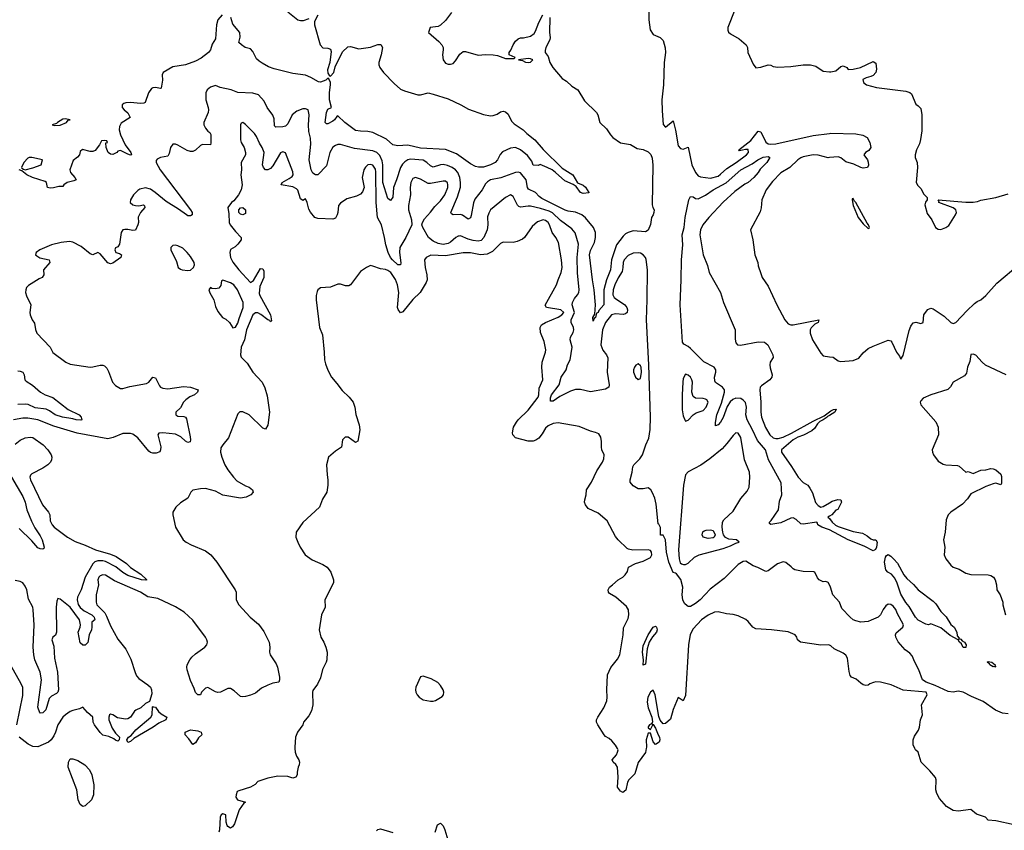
# Model space of a CAD drawing. Header units: inches. Extents: x 1384664 to 1536621, y 460766 to 646467.
# Tile 364 of 488: x 1443525 to 1451398, y 579345 to 585832. Entities that reach past the tile are written whole.
import ezdxf

# ---------------------------------------------------------------- set-up
doc = ezdxf.new("R2010")
doc.units = ezdxf.units.IN
doc.header["$MEASUREMENT"] = 0
for name, color, linetype in [('B4547', 7, 'Continuous'), ('B4548', 7, 'Continuous'), ('B4557', 7, 'Continuous'), ('B4558', 7, 'Continuous')]:
    doc.layers.add(name, color=color, linetype=linetype)

msp = doc.modelspace()

# ---------------------------------------------------------------- linework, layer by layer
at = {"layer": 'B4547', "color": 5, "elevation": 780}
for points in [[(1445725.6, 580000), (1445727.7, 579970), (1445738, 579938), (1445757.3, 579910), (1445762.8, 579890), (1445761, 579870), (1445750.8, 579850), (1445742.8, 579810), (1445744.7, 579790), (1445732, 579770), (1445710, 579764), (1445670, 579777.2), (1445590, 579779.3), (1445510, 579763.7), (1445430, 579736), (1445407.1, 579712.9), (1445372, 579690), (1445277.3, 579662.7), (1445264.9, 579655.1), (1445254.8, 579630), (1445254, 579610), (1445266.8, 579590), (1445332, 579570), (1445316.9, 579563.1), (1445281, 579510), (1445242, 579398), (1445226.8, 579373.2), (1445210, 579362), (1445190, 579375.3), (1445184.5, 579384.5), (1445177.2, 579410), (1445173.2, 579470), (1445150, 579477), (1445136, 579470), (1445127.3, 579450), (1445122.8, 579350), (1445118, 579330)], [(1448535.7, 580000), (1448530, 579968.7), (1448470, 579888.7), (1448443.4, 579796.6), (1448394.7, 579750), (1448386, 579730), (1448372.4, 579667.6), (1448349, 579649), (1448330, 579659.7), (1448305, 579690), (1448310.6, 579769.4), (1448303.9, 579850), (1448291.9, 579871.9), (1448271.8, 579890), (1448263.6, 579910), (1448296.3, 579950), (1448306.3, 579970), (1448309.7, 579990), (1448304.4, 580000)], [(1446848, 579330), (1446866, 579390), (1446890, 579402), (1446910, 579382), (1446923.8, 579350), (1446947.3, 579270)], [(1446378.4, 579341.6), (1446390, 579350.8), (1446410, 579357.3), (1446507.9, 579327.9)]]:
    msp.add_lwpolyline(points, dxfattribs=at)
at = {"layer": 'B4547', "color": 5, "elevation": 760}
msp.add_lwpolyline([(1444030, 579537.2), (1444010, 579553.2), (1443991.8, 579590), (1443982.3, 579670), (1443911.5, 579850), (1443916.2, 579890), (1443930, 579917.3), (1443950, 579916.4), (1443990, 579903.1), (1444044.9, 579870), (1444083.8, 579830), (1444103.1, 579790), (1444117.4, 579710), (1444116.5, 579630), (1444098.4, 579590), (1444050, 579540.9)], close=True, dxfattribs=at)
at = {"layer": 'B4548', "color": 5}
for points, elevation in [([(1445670, 585894.1), (1445750, 585831.6), (1445770, 585824.6), (1445794.2, 585825.8), (1445839.6, 585840.4)], 720), ([(1448556.9, 585970), (1448555.9, 585830), (1448566.5, 585750), (1448590, 585712.2), (1448646, 585690), (1448670, 585665.5), (1448687.1, 585607.1), (1448687.9, 585570), (1448678.4, 585490), (1448674, 585310), (1448660.1, 585190), (1448661.3, 585101.3), (1448670, 584992), (1448690, 584971), (1448750, 585022), (1448768.7, 584948.7), (1448790, 584822.8), (1448810, 584801), (1448830, 584794.8), (1448870, 584811.3), (1448898.6, 584670), (1448930, 584607.7), (1448950, 584582.4), (1448970, 584574), (1449050, 584564.6), (1449110, 584580.7), (1449130, 584595.4), (1449178.7, 584641.3), (1449255.2, 584690), (1449335.8, 584750), (1449352.8, 584770), (1449350, 584791.6), (1449328.1, 584791.9), (1449281.5, 584781.5), (1449274, 584790), (1449370, 584864.6), (1449430, 584938.6), (1449450, 584933.8), (1449490.9, 584850.9), (1449510, 584839), (1449530, 584835.1), (1449570, 584837.9), (1449870, 584905.1), (1450000, 584921.7)], 760), ([(1449243.8, 585910), (1449186.5, 585770), (1449186.9, 585746.9), (1449193, 585733), (1449210, 585718.8), (1449277.5, 585677.5), (1449334.8, 585630), (1449344, 585610), (1449347.3, 585570), (1449390, 585476), (1449410, 585446), (1449450, 585450.5), (1449510, 585470.8), (1449530, 585467.3), (1449550, 585457.1), (1449587, 585453), (1449690, 585456.3), (1449790, 585470.7), (1449849.5, 585470.5), (1449890, 585460.4), (1449950, 585419.5), (1450000, 585414.4)], 780), ([(1447764.2, 585850), (1447760.5, 585730), (1447767.3, 585690), (1447763, 585670), (1447732.7, 585610), (1447725.5, 585585.5), (1447727.3, 585570), (1447750, 585536), (1447765.2, 585490), (1447788, 585448), (1447862.2, 585362.2), (1447898.5, 585338.5), (1447939.3, 585299.3), (1447987.2, 585270), (1448041.6, 585181.6), (1448136.3, 585090), (1448147.3, 585070), (1448162.8, 585010), (1448217.5, 584957.5), (1448249.3, 584910), (1448269.1, 584890), (1448330, 584845), (1448410, 584833.8), (1448462, 584802), (1448510, 584791.6), (1448550, 584775.3), (1448572.9, 584752.9), (1448582.8, 584722.8), (1448587, 584667), (1448583.4, 584350), (1448586.4, 584330), (1448597.5, 584310), (1448597, 584290), (1448591, 584270), (1448576, 584250), (1448567.7, 584192.3), (1448550, 584147.1), (1448530, 584135.3), (1448430, 584140.9), (1448390, 584128.7), (1448370, 584117.6), (1448350, 584098.8), (1448297.8, 584030), (1448258.1, 583910), (1448248.8, 583830), (1448218.3, 583750), (1448194.9, 583670), (1448195.1, 583550), (1448156.6, 583503.4), (1448150, 583488.3), (1448137.5, 583482.5), (1448130, 583449.5), (1448118.5, 583441.5), (1448110, 583419), (1448107.6, 583450), (1448124.8, 583475.2), (1448129.9, 583550), (1448119.9, 583670), (1448104.5, 583750), (1448081, 583950), (1448090, 583986), (1448121.4, 584050), (1448129.1, 584089.1), (1448129.1, 584130), (1448113.9, 584170), (1448050, 584245.5), (1448019.8, 584270), (1447970, 584292.4), (1447910, 584298.7), (1447886.3, 584306.3), (1447700.6, 584400.6), (1447677.5, 584417.5), (1447648.8, 584450), (1447594.6, 584474.6), (1447585.8, 584490), (1447575.3, 584550), (1447530, 584605.3), (1447510, 584611.9), (1447490, 584609), (1447373.3, 584566.7), (1447290.1, 584549.9), (1447264.9, 584535.1), (1447250, 584518.7), (1447223.5, 584470), (1447164.9, 584395.1), (1447154.3, 584365.7), (1447136.3, 584263.7), (1447130, 584246.6), (1447110, 584235.6), (1447066.2, 584266.2), (1447050, 584272.2), (1446990, 584271.1), (1446977.4, 584277.4), (1446972.3, 584290), (1447026.4, 584413.6), (1447048.8, 584491.2), (1447050.3, 584530), (1447043.7, 584570), (1447027.7, 584607.7), (1447010, 584629.8), (1446982.8, 584650), (1446945.7, 584665.7), (1446910, 584671.6), (1446890, 584669.9), (1446830, 584652.8), (1446810, 584661.8), (1446781.4, 584690), (1446750, 584707.8), (1446650, 584715.2), (1446630, 584709.2), (1446605.5, 584694.5), (1446585.6, 584674.4), (1446570.1, 584650), (1446538.3, 584550), (1446513.2, 584490), (1446507.9, 584412.1), (1446490, 584385.7), (1446470, 584400.9), (1446430, 584528.5), (1446428.9, 584668.9), (1446423.2, 584703.2), (1446405.7, 584745.7), (1446381.2, 584770), (1446350, 584781.2), (1446201.5, 584801.5), (1446090, 584832.8), (1446070, 584833.3), (1446050, 584826), (1446030, 584811.1), (1446004.2, 584770), (1445978.5, 584661.5), (1445910, 584589.6), (1445890, 584589.7), (1445870, 584603.1), (1445855.8, 584630), (1445839.3, 584710), (1445854.3, 584834.3), (1445850, 584884), (1445837.6, 584937.6), (1445834.5, 584990), (1445840.5, 585070), (1445830.9, 585110.9), (1445810, 585117.7), (1445790, 585117), (1445741.1, 585098.9), (1445703.2, 585070), (1445670, 584998.4), (1445650, 584978.3), (1445630, 584973.7), (1445572.8, 584972.8), (1445562.7, 584982.7), (1445558.7, 585038.7), (1445548.4, 585068.4), (1445503.9, 585130), (1445479.3, 585179.3), (1445434.7, 585230), (1445390, 585243.7), (1445269.8, 585249.8), (1445217.2, 585270), (1445128, 585290), (1445090, 585305.2), (1445050, 585292.7), (1445024, 585270), (1445014, 585246), (1445012.4, 585190), (1445033.4, 585130), (1445036, 585110), (1445031.8, 585090), (1444997.1, 585010), (1444996.4, 584990), (1445010, 584962.4), (1445030, 584939.5), (1445044.9, 584930), (1445053.8, 584913.8), (1445054.7, 584845.3), (1445050.4, 584829.6), (1444986.9, 584833.1), (1444970, 584825.2), (1444931.7, 584788.3), (1444910, 584778), (1444890, 584776.4), (1444864.9, 584784.9), (1444790, 584826.9), (1444770, 584834.7), (1444750, 584835.1), (1444730, 584808.7), (1444719.5, 584760.5), (1444710, 584739), (1444650.7, 584729.3), (1444624.5, 584715.5), (1444615.3, 584704.7), (1444615.5, 584690), (1444647.5, 584630), (1444890.5, 584310), (1444903, 584290), (1444903.3, 584270), (1444890, 584261), (1444870, 584263.3), (1444858, 584270), (1444795.9, 584315.9), (1444695.8, 584375.8), (1444608.6, 584450), (1444570, 584475.9), (1444530, 584485), (1444485.2, 584474.8), (1444470, 584465.7), (1444434.9, 584430), (1444410.5, 584390), (1444408.2, 584370), (1444430, 584350.7), (1444450, 584343.8), (1444477.5, 584342.5), (1444514, 584350), (1444522, 584342), (1444524.7, 584330), (1444490, 584289), (1444471.3, 584251.3), (1444474.8, 584210), (1444470.4, 584190), (1444450, 584146.6), (1444430, 584143.6), (1444390, 584153.3), (1444366, 584154), (1444350, 584149.2), (1444336.3, 584130), (1444323.5, 584036.5), (1444310, 584015.3), (1444290, 584006), (1444286, 583990), (1444294, 583970), (1444322, 583962), (1444338, 583950), (1444334.8, 583930), (1444270, 583884.5), (1444250, 583879.3), (1444230, 583885.2), (1444170, 583959), (1444150, 583968), (1444110, 583949), (1444090, 583958), (1444017.3, 584017.3), (1443950, 584052.3), (1443923.9, 584056.1), (1443858, 584050), (1443779.1, 584030), (1443686.8, 583990), (1443656, 583970), (1443652, 583950), (1443662, 583942), (1443687.3, 583927.3), (1443762, 583910), (1443766, 583890), (1443716, 583830), (1443718, 583790), (1443706, 583770), (1443680.8, 583759.2), (1443594.7, 583705.3), (1443580.3, 583690), (1443573.4, 583670), (1443572.4, 583650), (1443580.9, 583620.9), (1443615.5, 583550), (1443605.5, 583490), (1443607.7, 583470), (1443624.9, 583430), (1443643.4, 583403.4), (1443651.9, 583351.9), (1443662.8, 583322.8), (1443767.7, 583210), (1443790, 583167.7), (1443894, 583090), (1443930, 583075.3), (1444090, 583052.2), (1444110, 583052.7), (1444167.5, 583067.5), (1444190, 583067.3), (1444202, 583062), (1444222, 583042), (1444235.3, 583015.3), (1444266, 582930), (1444290, 582904.9), (1444330, 582881.6), (1444350, 582879.5), (1444404.6, 582895.4), (1444538.7, 582921.3), (1444557, 582930), (1444590, 582970.7), (1444610, 582966), (1444642.3, 582902.3), (1444651.7, 582891.7), (1444670, 582883.7), (1444710, 582879), (1444835.8, 582895.8), (1444890.3, 582890.3), (1444952, 582870), (1444947.7, 582850), (1444922, 582830), (1444884.8, 582815.2), (1444852.4, 582790), (1444834.4, 582770), (1444810, 582725.2), (1444774, 582690), (1444774.8, 582670), (1444790, 582659.1), (1444837.3, 582657.3), (1444851.7, 582651.7), (1444859, 582639), (1444887, 582493), (1444890.3, 582469.7), (1444887.3, 582452.7), (1444870, 582447.6), (1444850, 582458.7), (1444813, 582493), (1444770, 582515), (1444670, 582527), (1444636.9, 582523.1), (1444630.8, 582510), (1444652.7, 582412.7), (1444652.2, 582390), (1444645.8, 582374.2), (1444615.8, 582364.2), (1444590, 582364.2), (1444570, 582369.6), (1444558.4, 582378.4), (1444470, 582485.1), (1444430, 582514.3), (1444410, 582521.3), (1444350, 582521.1), (1444271.4, 582488.6), (1444230, 582477.7), (1443984.2, 582524.2), (1443798.4, 582578.4), (1443670, 582630.8), (1443590, 582642.3), (1443550, 582643.5), (1443474.8, 582630)], 740), ([(1445143.6, 585870), (1445110, 585829.5), (1445098.6, 585790), (1445090, 585679), (1445065.5, 585634.5), (1445050.5, 585590), (1445035.5, 585570), (1444975.9, 585524.1), (1444930, 585499.7), (1444850, 585469.6), (1444750, 585453.2), (1444672, 585410), (1444664.7, 585390), (1444667.1, 585347.1), (1444655.2, 585284.8), (1444650, 585281.2), (1444610, 585289.5), (1444590, 585286.6), (1444579.9, 585280.1), (1444554.9, 585245.1), (1444528, 585170), (1444516.7, 585163.3), (1444490, 585159.8), (1444412.3, 585167.7), (1444374, 585166), (1444358.8, 585161.2), (1444344.7, 585150), (1444344.7, 585130), (1444361, 585110), (1444390, 585086.8), (1444407.7, 585050), (1444335.5, 585004.5), (1444322.8, 584977.2), (1444320.3, 584950), (1444331, 584910), (1444369.4, 584829.4), (1444414.4, 584770), (1444418, 584750), (1444410, 584748.3), (1444390, 584755.1), (1444330, 584785.1), (1444310, 584779.7), (1444302.8, 584770), (1444270, 584752.8), (1444250, 584754.9), (1444231.6, 584770), (1444216.1, 584810), (1444213.6, 584846.4), (1444226, 584850), (1444222, 584862), (1444206, 584866), (1444178, 584862), (1444164.4, 584830), (1444130, 584785.6), (1444110, 584775.8), (1444090, 584775.8), (1444026.8, 584793.2), (1444010, 584778), (1444002.8, 584750), (1443988.3, 584731.7), (1443954, 584706), (1443926.8, 584630), (1443930.8, 584610), (1443967.3, 584570), (1443976, 584550), (1443958.4, 584541.6), (1443906, 584530), (1443878, 584510), (1443870, 584498), (1443837.2, 584497.2), (1443794.6, 584485.4), (1443770, 584483.7), (1443748.7, 584490), (1443739, 584530), (1443730, 584537.2), (1443628.1, 584568.1), (1443582, 584590), (1443543.1, 584623.1), (1443522, 584630)], 720), ([(1445910, 585866.6), (1445882.7, 585817.3), (1445881.4, 585790), (1445927.8, 585630), (1445950, 585607.2), (1445990, 585603.7), (1446010, 585594.9), (1446016.5, 585576.5), (1446004.7, 585490), (1445986.8, 585430), (1445990, 585404.4), (1446002.8, 585382.8), (1446010, 585378.7), (1446035.8, 585410), (1446046.8, 585453.2), (1446106.2, 585573.8), (1446150, 585615.5), (1446170, 585618), (1446237.5, 585597.5), (1446330, 585612.4), (1446390, 585632.7), (1446412.8, 585632.8), (1446424.9, 585610), (1446415.5, 585550), (1446398, 585490), (1446398, 585470), (1446404.9, 585450), (1446433, 585410), (1446520, 585320), (1446570, 585276.5), (1446601.2, 585261.2), (1446710, 585230.9), (1446730, 585230.1), (1446790, 585246.3), (1446830, 585236.8), (1446950, 585198.2), (1447051.3, 585150), (1447114.4, 585114.4), (1447233.4, 585073.4), (1447290, 585063), (1447310, 585064.5), (1447344.1, 585075.9), (1447370, 585094.6), (1447390, 585100.4), (1447410, 585093.4), (1447430, 585076.9), (1447458.5, 585018.5), (1447478, 584998), (1447552.2, 584950), (1447579.9, 584919.9), (1447644, 584870), (1447711.8, 584791.8), (1447864, 584644), (1447946.7, 584590), (1447984.9, 584524.9), (1448030, 584507.2), (1448050, 584492.4), (1448076, 584450), (1448074.8, 584445.2), (1448030, 584439.7), (1448010, 584449.6), (1447975.6, 584495.6), (1447951.7, 584511.7), (1447883.5, 584543.5), (1447810, 584609.5), (1447782.7, 584630), (1447744, 584650), (1447687.1, 584672.9), (1447670, 584666), (1447630, 584668), (1447620.2, 584700.2), (1447584.7, 584744.7), (1447530, 584789.4), (1447490, 584809.4), (1447450, 584804.5), (1447384.8, 584775.2), (1447365.8, 584754.2), (1447346.7, 584710), (1447326.7, 584690), (1447290.3, 584670), (1447232.4, 584652.4), (1447192.8, 584652.8), (1447170, 584657), (1447130, 584678), (1447017.4, 584757.4), (1446930, 584793.1), (1446730, 584803.6), (1446630, 584827.5), (1446550, 584822.3), (1446508.7, 584830), (1446456.9, 584876.9), (1446350, 584928.5), (1446310, 584938), (1446250, 584938.9), (1446210, 584945.4), (1446126.2, 585010), (1446070, 585062), (1446062.3, 585057.7), (1446043.1, 585030), (1446030, 585020.8), (1445990, 584997.7), (1445979.5, 584999.5), (1445969, 585010), (1445979.4, 585090), (1445990, 585114.9), (1446019.3, 585130), (1446002.7, 585190), (1446002.8, 585250), (1446011.1, 585310), (1446009.1, 585330), (1445997.8, 585357.8), (1445990, 585362.6), (1445972.3, 585347.7), (1445930, 585331.3), (1445914.5, 585334.5), (1445853, 585370), (1445810, 585386.4), (1445710, 585402), (1445559.1, 585439.1), (1445514.9, 585454.9), (1445463, 585483), (1445439, 585499), (1445419.5, 585519.5), (1445390, 585576), (1445370, 585597.2), (1445328, 585610), (1445298, 585630), (1445278, 585650), (1445289.3, 585690.7), (1445284.5, 585730), (1445230, 585796.9), (1445213.9, 585850)], 720), ([(1446978.6, 585890), (1446930, 585825.4), (1446890, 585787.8), (1446870, 585778.3), (1446806, 585770), (1446794.8, 585730), (1446876.7, 585656.7), (1446899.5, 585630), (1446910.3, 585610), (1446912.2, 585590), (1446906, 585550), (1446910.4, 585510.4), (1446930, 585482.8), (1446950, 585475.5), (1446970, 585474.9), (1446990, 585482), (1447010, 585502.3), (1447043.5, 585556.5), (1447070, 585576.1), (1447090, 585577.1), (1447190, 585546.9), (1447250, 585553.7), (1447310, 585549.2), (1447344.8, 585544.8), (1447410, 585520.5), (1447478, 585522), (1447488, 585530), (1447438, 585550), (1447438, 585570), (1447452.9, 585587.1), (1447470, 585631.3), (1447490, 585661), (1447510, 585677.3), (1447530, 585686.8), (1447552.9, 585687.1), (1447610, 585699.1), (1447638, 585722), (1447650, 585740.7), (1447675.1, 585810), (1447707.4, 585870)], 740), ([(1450000, 581308.5), (1449990, 581328.7), (1449970, 581337.2), (1449950, 581334), (1449918, 581350), (1449904.7, 581364.7), (1449882, 581410), (1449874.2, 581414.2), (1449790, 581415.4), (1449724, 581430), (1449710, 581437), (1449694.9, 581454.9), (1449650, 581489.6), (1449630, 581493.6), (1449583.4, 581476.6), (1449510, 581422.7), (1449490, 581417.2), (1449427.6, 581447.6), (1449390, 581460.5), (1449330, 581499.1), (1449310, 581497.6), (1449270, 581472.9), (1449159, 581361), (1449046.3, 581273.7), (1448965.5, 581190), (1448930, 581159.8), (1448890, 581137.4), (1448870, 581136.8), (1448861.3, 581141.3), (1448840.7, 581160.7), (1448826.8, 581190), (1448822.9, 581230), (1448827.6, 581290), (1448811.3, 581351.3), (1448777.5, 581397.5), (1448770, 581404), (1448749.4, 581409.4), (1448716, 581490), (1448698, 581570), (1448689, 581670), (1448670, 581708), (1448650, 581708), (1448648.7, 581768.7), (1448635.3, 581795.3), (1448630, 581798), (1448614.1, 581954.1), (1448603.1, 582003.1), (1448586.3, 582046.3), (1448570.8, 582070.8), (1448550, 582086.3), (1448510, 582076.9), (1448470, 582078.4), (1448430, 582100.9), (1448406, 582130), (1448406, 582150), (1448423.2, 582210), (1448426.8, 582253.2), (1448435.6, 582270), (1448482.8, 582317.2), (1448503.9, 582350), (1448530.9, 582430), (1448556.4, 582483.6), (1448566.3, 582553.7), (1448567.9, 582650), (1448556.1, 583070), (1448536.3, 583430), (1448543.2, 583590), (1448545.2, 583830), (1448534.1, 583914.1), (1448528.9, 583928.9), (1448511.4, 583951.4), (1448490, 583963.1), (1448470, 583967.1), (1448430, 583962.9), (1448390, 583945.3), (1448357.8, 583910), (1448350.9, 583890), (1448349, 583850), (1448342.1, 583817.9), (1448310, 583765.3), (1448284.2, 583710), (1448271.2, 583670), (1448268.7, 583630), (1448278.6, 583610), (1448290, 583599.4), (1448365, 583550), (1448379.4, 583530), (1448385.8, 583510), (1448381.8, 583490), (1448370, 583479.3), (1448350, 583473.6), (1448290, 583478.8), (1448258.5, 583470), (1448210, 583408.5), (1448185.5, 583350), (1448172, 583230), (1448186.8, 583186.8), (1448216, 583150), (1448226.9, 583126.9), (1448221.8, 583010), (1448238, 582910), (1448235.3, 582890), (1448210, 582875.1), (1448090, 582853.7), (1448010, 582873.6), (1447970, 582872.2), (1447930, 582858.4), (1447843.7, 582816.3), (1447790, 582779.7), (1447770, 582779), (1447770, 582804.7), (1447778.4, 582830), (1447839, 582910), (1447855.8, 582970), (1447895.5, 583030), (1447904.8, 583070), (1447926, 583110), (1447941.4, 583210), (1447927.1, 583270), (1447929.8, 583290), (1447951.4, 583330), (1447955.2, 583350), (1447952.3, 583370), (1447935.4, 583410), (1447934.1, 583430), (1447960.8, 583490), (1447943.4, 583550), (1447945.7, 583570), (1447960.5, 583599.5), (1447986, 583630), (1447996.5, 583650), (1447999.9, 583670), (1447986, 583806), (1447982.1, 583930), (1447994.2, 584034.2), (1447966.4, 584126.4), (1447939.2, 584159.2), (1447850, 584224), (1447784.9, 584284.9), (1447759, 584299), (1447690, 584322), (1447610, 584339.6), (1447590, 584340.8), (1447530.8, 584330.8), (1447516.6, 584336.6), (1447506.6, 584346.6), (1447470, 584417.6), (1447450, 584429.6), (1447410.4, 584410), (1447289.4, 584310.6), (1447275.6, 584284.4), (1447267, 584253), (1447267.3, 584190), (1447262, 584150), (1447236.3, 584090), (1447214.5, 584065.5), (1447190, 584059), (1447150, 584064.2), (1447110, 584075.8), (1447050, 584101.3), (1447039.4, 584100.6), (1447030, 584099.9), (1447011.7, 584088.3), (1446970, 584050.5), (1446950, 584040.1), (1446910, 584032.5), (1446870, 584041.3), (1446830, 584058.4), (1446792.9, 584090), (1446747.6, 584170), (1446741.4, 584190), (1446747, 584210), (1446763.1, 584236.9), (1446810, 584290.2), (1446843.3, 584336.7), (1446890, 584381.1), (1446925.4, 584430), (1446947.5, 584490), (1446949.8, 584510), (1446945.3, 584525.3), (1446930, 584538.8), (1446910, 584540.2), (1446810, 584520.6), (1446790, 584522.2), (1446730, 584555.2), (1446690, 584568.7), (1446670, 584562), (1446652, 584530), (1446647.8, 584490), (1446651.1, 584430), (1446635, 584345), (1446635.2, 584310), (1446657.5, 584230), (1446660.7, 584190), (1446613.9, 584090), (1446565.7, 584010), (1446560.9, 583970), (1446572.8, 583887.2), (1446570, 583869.7), (1446550, 583869.1), (1446505, 583910), (1446489.9, 583930), (1446471.7, 583970), (1446452.9, 584030), (1446443.2, 584090), (1446418.7, 584190), (1446386.5, 584250), (1446375.8, 584370), (1446373, 584613), (1446370, 584635.8), (1446350, 584666.5), (1446330, 584673.9), (1446309.6, 584670.4), (1446288.9, 584651.1), (1446278, 584630), (1446264.9, 584570), (1446278.9, 584490), (1446265.9, 584454.1), (1446250, 584435.6), (1446219.4, 584420.6), (1446142.3, 584397.7), (1446090, 584364.5), (1446075.1, 584344.9), (1446070.2, 584290), (1446064.9, 584270), (1446050, 584243.1), (1446030, 584236.1), (1445910, 584239.8), (1445885.4, 584250), (1445850, 584291.2), (1445836.4, 584316.4), (1445823, 584370), (1445810, 584399.3), (1445790, 584385.2), (1445770, 584397.2), (1445748.8, 584468.8), (1445738.8, 584478.8), (1445710, 584493.1), (1445615.3, 584510), (1445622.7, 584530), (1445680.4, 584559.6), (1445702.9, 584577.1), (1445711.6, 584590), (1445710, 584614), (1445650, 584765.2), (1445630, 584774.5), (1445610, 584766), (1445550, 584662), (1445530, 584640.5), (1445510, 584629.7), (1445490, 584631.3), (1445474, 584650), (1445466.6, 584670), (1445479.1, 584770), (1445464.5, 584810), (1445442.6, 584842.6), (1445417.6, 584897.6), (1445401.5, 584921.5), (1445330, 584994.2), (1445310, 585009.7), (1445296.5, 585003.5), (1445289.5, 584990), (1445291.9, 584870), (1445296.8, 584850), (1445320.5, 584810), (1445330.1, 584770), (1445329.4, 584750), (1445297.1, 584690), (1445298.2, 584630), (1445293.8, 584590), (1445304.1, 584510), (1445295.2, 584470), (1445275, 584430), (1445236.6, 584383.4), (1445217.6, 584370), (1445190.7, 584330), (1445198.5, 584278.5), (1445200.7, 584210), (1445208.2, 584190), (1445250, 584138), (1445297.3, 584090), (1445297.3, 584082.7), (1445296, 584070), (1445270, 584035.3), (1445247.1, 584012.9), (1445210, 583993.2), (1445204.2, 583970), (1445211.8, 583930), (1445230, 583892.7), (1445277.4, 583830), (1445370, 583729.2), (1445394.5, 583745.5), (1445450, 583840.9), (1445470, 583838.4), (1445478.5, 583818.5), (1445476.6, 583770), (1445444.2, 583695.8), (1445440.3, 583640.3), (1445444.1, 583624.1), (1445530.4, 583470), (1445537.3, 583422.7), (1445530, 583415.3), (1445524.5, 583424.5), (1445510, 583429.6), (1445453.5, 583473.5), (1445430, 583486.6), (1445410, 583486.8), (1445390, 583471.1), (1445338.1, 583350), (1445323.9, 583270), (1445296, 583210), (1445290.7, 583150.7), (1445296, 583130), (1445343.1, 583083.1), (1445390, 583010.6), (1445465.3, 582930), (1445486.5, 582886.5), (1445503.2, 582823.2), (1445522.6, 582690), (1445510, 582588), (1445490, 582554), (1445470, 582563.7), (1445359.5, 582670), (1445310, 582695.1), (1445284.9, 582695.1), (1445270, 582678), (1445193.9, 582486.1), (1445149, 582431), (1445134.6, 582405.4), (1445131.7, 582370), (1445142, 582330), (1445165.8, 582270), (1445190, 582230.4), (1445236, 582170), (1445262.7, 582142.7), (1445330, 582103), (1445361, 582090), (1445386.8, 582070), (1445390.7, 582050), (1445374, 582030), (1445336, 582010), (1445290, 582004.4), (1445150, 582026), (1445090, 582060.4), (1445010, 582080.7), (1444970, 582078), (1444910, 582066), (1444894, 582050), (1444870, 582002.7), (1444810, 581964.5), (1444773, 581930), (1444750.4, 581890), (1444748.6, 581868.6), (1444770.8, 581770), (1444831, 581670), (1444857.3, 581650), (1444896.3, 581630), (1445010, 581582), (1445054.4, 581550), (1445100.5, 581490), (1445248.2, 581270), (1445257.1, 581250), (1445257.3, 581190), (1445276.3, 581150), (1445368, 581050), (1445433.7, 580993.7), (1445476.8, 580936.8), (1445519.7, 580850), (1445526, 580810), (1445522.4, 580770), (1445528.4, 580750), (1445576.9, 580676.9), (1445586.4, 580650), (1445601.6, 580570), (1445602, 580550), (1445596, 580530), (1445550, 580522), (1445510, 580507.3), (1445457.5, 580482.5), (1445410, 580443.6), (1445370, 580426.6), (1445330, 580416), (1445310, 580413.2), (1445290, 580417.2), (1445241.2, 580461.2), (1445210, 580479.3), (1445190, 580479.3), (1445130, 580452), (1445110, 580449.4), (1445090, 580452.7), (1445030, 580488.7), (1445010, 580482), (1444978, 580450), (1444970.5, 580429.5), (1444949.3, 580430), (1444930, 580449.3), (1444920.8, 580480.8), (1444890, 580545.1), (1444865.2, 580630), (1444862.2, 580650), (1444865.2, 580670), (1444884.7, 580710), (1444900.4, 580730), (1444930, 580757.1), (1445006.6, 580810), (1445022.2, 580830), (1445026.7, 580850), (1445022.2, 580870), (1445011.3, 580890), (1444910, 581027.2), (1444839.9, 581090), (1444770, 581134.7), (1444630, 581200.7), (1444550, 581213.5), (1444490.4, 581250.4), (1444282, 581342), (1444210, 581387.3), (1444189.3, 581390.7), (1444170, 581382.4), (1444157.6, 581370), (1444150.4, 581350), (1444155.3, 581310), (1444137.1, 581230), (1444136, 581170), (1444141.7, 581150), (1444205.3, 581085.3), (1444220.1, 581060.1), (1444250, 580982.3), (1444310, 580874.1), (1444374.7, 580794.7), (1444413.9, 580713.9), (1444447.2, 580607.2), (1444460.4, 580580.4), (1444479.1, 580559.1), (1444550.1, 580510), (1444570.6, 580490), (1444578.9, 580470), (1444582.2, 580437.8), (1444562.8, 580377.2), (1444530, 580360.9), (1444493.2, 580326.8), (1444452.7, 580307.3), (1444442, 580298), (1444410.2, 580249.8), (1444390, 580236.9), (1444370, 580234.3), (1444322.6, 580242.6), (1444306.7, 580246.7), (1444270, 580269.6), (1444250, 580275.1), (1444243, 580270), (1444236.9, 580250), (1444239.2, 580230), (1444263.6, 580163.6), (1444290, 580124), (1444322.8, 580090), (1444321, 580070), (1444310, 580059), (1444290, 580065.6), (1444277.1, 580077.1), (1444237, 580097), (1444190, 580107.6), (1444170, 580126.9), (1444122.7, 580190), (1444113.5, 580210), (1444109.6, 580250), (1444067, 580287), (1444030, 580331.6), (1444003.4, 580316.6), (1443950, 580305.3), (1443930, 580295.8), (1443890.3, 580270), (1443870.3, 580250), (1443831.4, 580190), (1443812.7, 580130), (1443799, 580101), (1443777.4, 580070), (1443754.6, 580050), (1443670, 580012.4), (1443630, 580016.8), (1443594.3, 580034.3), (1443520.4, 580090)], 760), ([(1450000, 581748.7), (1449992.6, 581752.6), (1449938, 581770), (1449906, 581790), (1449904, 581804), (1449898, 581810), (1449790, 581794.3), (1449770, 581798.9), (1449733.6, 581833.6), (1449710, 581845.3), (1449690, 581842), (1449610, 581805.6), (1449532.5, 581792.5), (1449520.1, 581800.1), (1449519.5, 581810), (1449535.1, 581824.9), (1449592.3, 581910), (1449601.1, 581978.9), (1449618, 582030), (1449614.3, 582125.7), (1449511.5, 582310), (1449489.1, 582390), (1449423.7, 582463.7), (1449384.5, 582550), (1449341, 582630), (1449330.6, 582670), (1449336.5, 582730), (1449327.6, 582767.6), (1449310, 582788.4), (1449290, 582800.3), (1449250, 582803.8), (1449226.4, 582793.6), (1449205.5, 582774.5), (1449182.9, 582737.1), (1449150, 582648), (1449130, 582611.2), (1449110, 582589.7), (1449090, 582581.2), (1449088.6, 582608.6), (1449099.5, 582670), (1449137.6, 582762.4), (1449159.5, 582850), (1449160.3, 582870), (1449144.2, 582890), (1449089.9, 582929.9), (1449082.7, 582942.7), (1449081.5, 582970), (1449090.9, 583010), (1449090.4, 583030), (1449078.8, 583050), (1448995, 583095), (1448890, 583200.7), (1448870, 583217.8), (1448834.9, 583234.9), (1448826, 583250), (1448805, 583550), (1448815, 583750), (1448817.3, 583910), (1448827, 584030), (1448822.2, 584110), (1448839.4, 584170), (1448846.3, 584250), (1448875, 584390), (1448890, 584416.5), (1448910, 584413.8), (1448930, 584401.4), (1448950, 584398.3), (1449010, 584426.7), (1449070.8, 584470), (1449173, 584527), (1449290, 584630.1), (1449382.7, 584677.3), (1449427.8, 584710), (1449470, 584731.6), (1449510, 584738), (1449522.8, 584730), (1449500.2, 584690), (1449445.7, 584634.3), (1449430, 584609), (1449395.7, 584570), (1449349.1, 584530), (1449323.7, 584516.3), (1449242.9, 584457.1), (1449148.9, 584371.1), (1449034.3, 584250), (1448988.1, 584190), (1448968, 584150), (1448964.6, 584110), (1448990, 583951), (1449024.6, 583864.6), (1449038.9, 583810), (1449128.5, 583650), (1449151.7, 583570), (1449239.1, 583370), (1449245.2, 583350), (1449244.7, 583275.3), (1449250, 583246.4), (1449264.9, 583230), (1449287.5, 583227.5), (1449430, 583253.4), (1449480.9, 583250), (1449507.2, 583230), (1449547.6, 583150), (1449550.2, 583129.8), (1449526.7, 583090), (1449522.7, 583070), (1449525.7, 583045.7), (1449543.1, 582990), (1449539, 582970), (1449522.3, 582950), (1449457, 582903), (1449446.2, 582890), (1449442.2, 582870), (1449452.3, 582770), (1449452, 582690), (1449456.4, 582650), (1449488, 582568), (1449522.7, 582510), (1449550, 582486.8), (1449570, 582479.7), (1449590, 582479.5), (1449630, 582490.9), (1449697.4, 582522.6), (1449870, 582619.8), (1449958.7, 582661.3), (1450000, 582695)], 740), ([(1450000, 584728.2), (1449990, 584727.4), (1449910, 584748.4), (1449870, 584750.8), (1449790, 584733.7), (1449770, 584725.4), (1449747, 584710), (1449684, 584650), (1449610, 584606), (1449543.5, 584536.5), (1449493.8, 584470), (1449458.7, 584390), (1449453, 584327), (1449444.8, 584295.2), (1449368.2, 584150), (1449386, 584070), (1449404.2, 583950), (1449426, 583890), (1449430, 583862), (1449450, 583802), (1449462.8, 583770), (1449510, 583698.8), (1449578.5, 583550), (1449644.4, 583430), (1449670, 583398), (1449690, 583390.3), (1449710, 583390.2), (1449914, 583430), (1449910.8, 583410), (1449883.7, 583396.3), (1449853.1, 583366.9), (1449845.3, 583350), (1449844.4, 583324.4), (1449863.1, 583270), (1449930, 583162), (1449950, 583142), (1450000, 583134.9)], 760), ([(1448304.4, 580000), (1448290, 580027), (1448260.7, 580060.7), (1448239.3, 580079.3), (1448210, 580095.8), (1448197.7, 580110), (1448146.6, 580190), (1448138.3, 580210), (1448138.3, 580230), (1448147.1, 580250), (1448194.6, 580325.4), (1448219.6, 580380.4), (1448222.9, 580410), (1448218.6, 580470), (1448226.1, 580590), (1448252.1, 580647.9), (1448305.6, 580714.4), (1448322.9, 580750), (1448349.7, 580910), (1448354, 580966), (1448390, 581041), (1448397, 581070), (1448392.3, 581110), (1448376.1, 581136.1), (1448292, 581210), (1448241, 581241), (1448232, 581250), (1448229.6, 581270), (1448242.4, 581290), (1448264.2, 581310), (1448310, 581348.7), (1448348.3, 581371.7), (1448367, 581390), (1448384.5, 581415.5), (1448393.2, 581450), (1448450, 581481), (1448510, 581499), (1448570, 581529.2), (1448580.5, 581550), (1448577.5, 581570), (1448570, 581583.4), (1448550, 581589.2), (1448427.8, 581587.8), (1448393.9, 581593.9), (1448381.3, 581601.3), (1448310, 581669.5), (1448290, 581696), (1448221.6, 581821.6), (1448150, 581884), (1448070, 581919.6), (1448048.4, 581950), (1448042, 581970), (1448043, 581990), (1448054, 582030), (1448057, 582070), (1448098, 582130), (1448138.9, 582221.1), (1448186.3, 582290), (1448197.2, 582317.2), (1448197.6, 582350), (1448179.5, 582390), (1448176.2, 582410), (1448177, 582457), (1448172.3, 582492.3), (1448157, 582517), (1448129.5, 582529.5), (1448090, 582538), (1447997.7, 582577.7), (1447830, 582605.6), (1447790, 582599.7), (1447750, 582582.4), (1447730, 582564.5), (1447702.9, 582517.1), (1447675.9, 582484.1), (1447653.4, 582466.6), (1447630, 582458.2), (1447590, 582459.8), (1447490, 582486), (1447468.7, 582508.7), (1447465.6, 582525.6), (1447472.6, 582570), (1447496.8, 582610), (1447511.8, 582630), (1447591.6, 582708.4), (1447669.8, 582810), (1447676.3, 582830), (1447677.7, 582882.3), (1447707.3, 582950), (1447700.5, 583050), (1447702.3, 583090), (1447729.7, 583170), (1447731.2, 583190), (1447717.5, 583257.5), (1447688.2, 583328.2), (1447686.6, 583370), (1447696.4, 583390), (1447729.8, 583410), (1447830, 583450.4), (1447859.9, 583470), (1447875.8, 583490), (1447851, 583511), (1447736.2, 583530), (1447727.6, 583547.6), (1447818.7, 583710), (1447829.7, 583750), (1447855.1, 583810), (1447861.5, 583850), (1447857.8, 583910), (1447832.7, 584050), (1447812.9, 584090), (1447782, 584130), (1447762.5, 584190), (1447750, 584209.8), (1447730, 584224.5), (1447710, 584229), (1447666.8, 584213.2), (1447622, 584178), (1447560.3, 584090), (1447544.3, 584075.7), (1447502.5, 584057.5), (1447470.2, 584049.8), (1447390, 584051.2), (1447370, 584040.4), (1447304.5, 583975.5), (1447264.1, 583955.9), (1447209.4, 583949.4), (1447130, 583964.8), (1447070, 583967.1), (1446930, 583940.9), (1446812.6, 583947.4), (1446776.3, 583930), (1446762.6, 583910), (1446768.3, 583850), (1446781.6, 583790), (1446782.3, 583750), (1446776.5, 583730), (1446728.6, 583650), (1446670, 583592.7), (1446590, 583493.6), (1446570, 583486.6), (1446552, 583512), (1446547.2, 583530), (1446557, 583650), (1446547.4, 583710), (1446530, 583752.4), (1446492.6, 583810), (1446470, 583825.8), (1446450, 583833.3), (1446410, 583837.6), (1446350, 583860.7), (1446330, 583863.7), (1446298, 583850), (1446250, 583817.2), (1446170.8, 583710), (1446157.3, 583702.7), (1446130, 583701.6), (1446090, 583715.6), (1446070, 583716), (1446010, 583692.7), (1445930, 583685.2), (1445910.4, 583669.6), (1445904.4, 583655.6), (1445896.4, 583623.6), (1445895.4, 583590), (1445923.6, 583370), (1445946, 583310), (1445960.4, 583170), (1445961.3, 583110), (1445970, 583078), (1445990, 583026), (1446018.8, 582970), (1446061.4, 582921.4), (1446103.4, 582863.4), (1446159.5, 582810), (1446191.8, 582770), (1446203.7, 582730), (1446211.7, 582671.7), (1446239.3, 582590), (1446245.5, 582550), (1446230, 582458), (1446210, 582449), (1446151.9, 582491.9), (1446128.1, 582491.9), (1446107.3, 582470), (1446098.8, 582410), (1446050, 582378), (1445993.4, 582330), (1445978.7, 582270), (1445983.1, 582190), (1445990.3, 582149.7), (1445990, 582106), (1445981.6, 582050), (1445945.7, 581994.3), (1445923, 581930), (1445790.4, 581809.6), (1445736.3, 581730), (1445733.4, 581690), (1445748, 581650), (1445768, 581610), (1445808.2, 581550), (1445862.8, 581510), (1445950, 581472.7), (1445984, 581450), (1446011.8, 581411.8), (1446035.5, 581350), (1446033.8, 581326.2), (1445965.5, 581190), (1445967.3, 581130), (1445939.1, 581070), (1445920.5, 580950), (1445931.9, 580891.9), (1445957.6, 580850), (1445973.7, 580810), (1445982.4, 580770), (1445980.5, 580710), (1445975.5, 580690), (1445946.7, 580633.3), (1445930, 580565.2), (1445906.1, 580513.9), (1445870, 580464), (1445866.7, 580450), (1445868.7, 580350), (1445859.4, 580300.6), (1445837.6, 580262.4), (1445794.4, 580210), (1445788, 580190), (1445746.4, 580130), (1445730.4, 580090), (1445724.9, 580010), (1445725.6, 580000)], 780), ([(1443510, 583020.9), (1443530, 583020.1), (1443549, 583010), (1443560.1, 582990), (1443567.4, 582950), (1443578.2, 582938.2), (1443628.1, 582908.1), (1443690.3, 582850.3), (1443729, 582829), (1443790, 582808.2), (1443913, 582713), (1444000.7, 582670), (1444016.3, 582650), (1444021, 582630), (1444013.4, 582626.6), (1443978, 582630), (1443950, 582639.1), (1443867, 582650), (1443807.7, 582670), (1443762.7, 582702.7), (1443736, 582716), (1443650, 582726.5), (1443593.5, 582753.5), (1443570, 582756.5), (1443510, 582751.3)], 720), ([(1450000, 582665.3), (1449984.1, 582655.9), (1449981.7, 582650), (1449950.5, 582629.5), (1449923, 582617), (1449903.4, 582596.6), (1449879.8, 582560.2), (1449857.8, 582542.2), (1449793.4, 582506.6), (1449748.3, 582491.7), (1449710, 582469.9), (1449616.3, 582390), (1449615.5, 582370), (1449697.5, 582257.5), (1449750.2, 582170), (1449790, 582129.4), (1449826.1, 582106.1), (1449844.2, 582084.2), (1449865.6, 582045.6), (1449889.1, 581969.1), (1449910, 581944), (1449930, 581932.2), (1449950, 581936.4), (1450000, 581966.6)], 740), ([(1443490, 582436.5), (1443530, 582466.7), (1443570, 582484.9), (1443610, 582492.2), (1443630, 582488.2), (1443712.7, 582430), (1443750.4, 582390), (1443778, 582350), (1443783, 582330), (1443780.5, 582310), (1443770.6, 582290), (1443750.5, 582270), (1443710, 582242), (1443622.7, 582197.3), (1443611.9, 582188.1), (1443607.4, 582170), (1443610.3, 582150), (1443706.3, 581950), (1443756.2, 581890), (1443765.4, 581870), (1443770, 581820.7), (1443784.2, 581790), (1443800.2, 581770), (1443907.2, 581690), (1443970, 581656), (1444050, 581627.2), (1444130.6, 581590), (1444250, 581554.6), (1444295.4, 581535.4), (1444379.3, 581479.3), (1444410, 581449.4), (1444495, 581395), (1444540.7, 581350), (1444533.4, 581346.6), (1444499.3, 581350), (1444390, 581385.2), (1444349.2, 581409.2), (1444293.8, 581453.8), (1444210, 581496.6), (1444190, 581501.5), (1444150, 581501.2), (1444127.1, 581492.9), (1444110, 581478.6), (1444047.8, 581372.2), (1444015.8, 581270), (1443987.9, 581210), (1443985, 581190), (1443993, 581153), (1444008, 581128), (1444040.6, 581100.6), (1444102.6, 581070), (1444120.2, 581050), (1444124.9, 581030), (1444101.6, 581010), (1444103, 580970), (1444099.1, 580950), (1444082, 580910), (1444070, 580848), (1444050, 580828), (1444030, 580828), (1444010, 580846), (1443992.7, 580930), (1444009.3, 580970), (1444012, 580990), (1444002.7, 581030), (1443927.6, 581130), (1443850, 581195.1), (1443830, 581201.2), (1443822.3, 581177.7), (1443818, 581130), (1443819.6, 580930), (1443812.1, 580907.9), (1443789.6, 580890.4), (1443783.2, 580870), (1443798.6, 580818.6), (1443803.7, 580723.7), (1443827.2, 580610), (1443834.3, 580470), (1443830.3, 580450), (1443820.2, 580439.8), (1443780.4, 580419.6), (1443760.7, 580399.3), (1443734.9, 580310), (1443710, 580285.1), (1443690, 580282.7), (1443685.8, 580285.8), (1443669.8, 580329.8), (1443699.1, 580550), (1443688.4, 580610), (1443647.4, 580710), (1443637.3, 580750), (1443634.1, 580810), (1443641.8, 580990), (1443632.9, 581110), (1443629, 581130), (1443594.5, 581194.5), (1443582.2, 581270), (1443570, 581298.9), (1443550, 581325.4), (1443530, 581336), (1443490, 581344.4)], 740), ([(1443459.7, 582170), (1443550, 582016.4), (1443568.7, 581970), (1443581.6, 581910), (1443620, 581820), (1443645.1, 581765.1), (1443690, 581700.7), (1443703.8, 581670), (1443721, 581610), (1443718.8, 581601.2), (1443710, 581595.3), (1443690, 581597.2), (1443670, 581606), (1443621.3, 581661.3), (1443521.3, 581761.3)], 720), ([(1450000, 581858.5), (1449986, 581850), (1450000, 581841.4)], 740), ([(1450000, 580825.7), (1449990, 580829.3), (1449930, 580827.3), (1449769.7, 580849.7), (1449744, 580870), (1449738.4, 580890), (1449725.1, 580910), (1449670, 580933.8), (1449537.2, 580950), (1449410, 580958.5), (1449387.2, 580970), (1449350, 581016.9), (1449330, 581033), (1449270, 581061.6), (1449230, 581071.8), (1449176.6, 581076.6), (1449110, 581093.2), (1449082, 581090), (1449030, 581067.3), (1448975.5, 581030), (1448910, 580957.4), (1448886.7, 580913.3), (1448872.3, 580830), (1448850, 580424), (1448830, 580381.2), (1448790, 580409.2), (1448749.1, 580310.9), (1448730, 580236), (1448690, 580201.2), (1448670, 580197.2), (1448645.7, 580225.7), (1448636, 580256), (1448607.1, 580430), (1448590, 580466.6), (1448570, 580451.6), (1448547.2, 580410), (1448543.2, 580370), (1448550, 580326.8), (1448580.9, 580250), (1448585.8, 580214.2), (1448579.9, 580200.1), (1448560.7, 580190), (1448550, 580174), (1448550, 580166), (1448570, 580150.8), (1448588.7, 580190), (1448582, 580198), (1448590, 580192), (1448610, 580164), (1448629.3, 580109.3), (1448641.1, 580090), (1448642.6, 580070), (1448637.6, 580050), (1448610, 580032.8), (1448590, 580054.5), (1448570, 580124), (1448550, 580123.7), (1448535.3, 580070), (1448537.5, 580010), (1448535.7, 580000)], 780), ([(1443502, 580190), (1443550, 580424.7), (1443550, 580488), (1443538, 580518), (1443451.8, 580670)], 760)]:
    msp.add_lwpolyline(points, dxfattribs=dict(at, elevation=elevation))
for points, elevation in [([(1447590, 585521.2), (1447514, 585510), (1447545.2, 585505.2), (1447570, 585491.3), (1447590, 585488.8), (1447610, 585492), (1447628, 585510), (1447610, 585519)], 740), ([(1443890, 585038.5), (1443870, 585034.8), (1443826.7, 585010), (1443819.4, 585000.6), (1443786, 584990), (1443804.8, 584984.8), (1443850, 584988.8), (1443899.7, 585010), (1443913.5, 585026.5), (1443928.7, 585030)], 720), ([(1443622, 584730), (1443601, 584730), (1443590, 584724.5), (1443559.3, 584690), (1443541, 584650), (1443542.8, 584642.8), (1443554.8, 584634.8), (1443570, 584630.8), (1443630, 584647.3), (1443698, 584670), (1443708, 584710)], 720), ([(1445310, 584269.4), (1445290, 584276), (1445278, 584290), (1445277, 584310), (1445290, 584324.9), (1445310, 584328.2), (1445330.3, 584310), (1445330, 584282)], 760), ([(1444770, 584026.6), (1444750, 584023.6), (1444733, 584010), (1444732.7, 583990), (1444778, 583898), (1444793.4, 583850), (1444810, 583835.5), (1444824.7, 583830), (1444870, 583824.9), (1444890, 583828.5), (1444914.5, 583850), (1444923.7, 583870), (1444920.9, 583890), (1444890, 583937.2), (1444865.1, 583970), (1444830, 584003.1), (1444790, 584023.1)], 760), ([(1445150, 583747), (1445138.8, 583741.2), (1445134, 583706), (1445117.3, 583682.7), (1445090, 583678), (1445061.6, 583681.6), (1445050, 583688.7), (1445038.8, 583670), (1445045.8, 583645.8), (1445077.3, 583590), (1445090, 583538), (1445110, 583496), (1445147.3, 583450), (1445174.7, 583434.7), (1445202, 583410), (1445230, 583367.3), (1445250, 583370.4), (1445270, 583404), (1445279.1, 583440.9), (1445312.6, 583530), (1445311.6, 583570), (1445267.8, 583670), (1445237.8, 583710), (1445210, 583727.2)], 760), ([(1448470, 583078.4), (1448451.9, 583068.1), (1448440.4, 583050), (1448433.7, 583030), (1448433.1, 583010), (1448450.4, 582970), (1448470, 582953.7), (1448490, 582960.4), (1448497.6, 583010), (1448493.1, 583050), (1448490, 583062.9)], 780), ([(1448850, 582996.3), (1448830, 582959.3), (1448826.3, 582930), (1448821.4, 582830), (1448823.3, 582710), (1448830, 582660.7), (1448842.6, 582630), (1448850, 582620.4), (1448870, 582628.4), (1448910, 582670.3), (1448934.9, 582685.1), (1448990, 582705.8), (1449013.5, 582730), (1449030.8, 582770), (1449018.7, 582790), (1449010, 582795.1), (1448990, 582801.2), (1448930, 582804.4), (1448910, 582817), (1448899.8, 582850), (1448905.1, 582930), (1448898.9, 582950), (1448887.6, 582970), (1448870, 582987.6)], 760), ([(1449250, 582525.6), (1449230, 582505.6), (1449180.5, 582439.5), (1449141.3, 582398.7), (1449042.9, 582317.1), (1448972.1, 582267.9), (1448870, 582215.1), (1448849.3, 582190), (1448834.1, 582105.9), (1448791.7, 581590), (1448798.2, 581518.2), (1448807, 581487), (1448816.7, 581476.7), (1448832.5, 581472.5), (1448850, 581472.2), (1448870, 581482.4), (1448919.8, 581530), (1448958.4, 581550), (1449150, 581600.7), (1449210, 581622.5), (1449250, 581643.3), (1449278, 581650), (1449257.6, 581670), (1449195.5, 581675.5), (1449168.4, 581688.4), (1449153.5, 581710), (1449146.6, 581730), (1449141.4, 581770), (1449145.1, 581810), (1449155.1, 581830), (1449230, 581900.4), (1449290, 581999.3), (1449341.4, 582058.6), (1449358, 582090), (1449363.5, 582170), (1449359.8, 582210), (1449320.3, 582310), (1449290, 582488.7), (1449270, 582522.9)], 760), ([(1449030, 581679.1), (1448989.9, 581689.9), (1448982.6, 581710), (1448987, 581733), (1448997.6, 581742.4), (1449013, 581747), (1449050, 581748.8), (1449070, 581743.1), (1449085.8, 581710), (1449078.2, 581690), (1449070, 581684.6)], 760), ([(1448510, 580668), (1448513.2, 580710), (1448504.2, 580770), (1448510, 580822.8), (1448550, 580908.5), (1448589.4, 580970.6), (1448610, 580979.6), (1448618, 580970), (1448622, 580950), (1448616.6, 580930), (1448586, 580894), (1448557.5, 580850), (1448543.6, 580796.4), (1448530, 580674)], 760), ([(1446750, 580579.3), (1446730, 580574), (1446694, 580490), (1446690.4, 580470.4), (1446694, 580450), (1446704.4, 580430), (1446720.5, 580410), (1446750, 580388.8), (1446810, 580378.9), (1446830, 580378), (1446850, 580384.2), (1446903.1, 580416.9), (1446915.1, 580430), (1446916.4, 580450), (1446910, 580469.2), (1446890, 580505.1), (1446868.9, 580528.9), (1446816.3, 580556.3)], 820), ([(1444390, 580048.7), (1444382, 580070), (1444395.3, 580090), (1444416, 580104), (1444453.2, 580150), (1444573.2, 580250), (1444583.7, 580270), (1444586, 580334), (1444590, 580338), (1444593.2, 580333.2), (1444610, 580330.4), (1444635.1, 580295.1), (1444656.7, 580276.7), (1444702, 580250), (1444694.9, 580230), (1444636.9, 580203.1), (1444591.8, 580170), (1444438.8, 580081.2), (1444410, 580055.3)], 760), ([(1444910, 580033.2), (1444877.8, 580077.8), (1444847, 580110), (1444849.5, 580130), (1444890, 580148.2), (1444950, 580140.3), (1444977.3, 580130), (1444980.5, 580110), (1444954.7, 580085.3), (1444930, 580046)], 760)]:
    msp.add_lwpolyline(points, close=True, dxfattribs=dict(at, elevation=elevation))
at = {"layer": 'B4557', "color": 5, "elevation": 780}
msp.add_lwpolyline([(1451477.2, 579390), (1451330, 579421.3), (1451270, 579427.3), (1451248.7, 579450), (1451174.8, 579474.8), (1451130, 579511.8), (1451030, 579499.8), (1450990, 579505.3), (1450936.7, 579536.7), (1450880.8, 579600.8), (1450859.4, 579639.4), (1450850.5, 579670), (1450853.3, 579750), (1450847.2, 579767.2), (1450801.8, 579821.8), (1450733.2, 579890), (1450708.7, 579970), (1450688.7, 579990), (1450683.7, 580000)], dxfattribs=at)
at = {"layer": 'B4558', "color": 5}
for points, elevation in [([(1450000, 585414.4), (1450010, 585413.4), (1450050, 585421.6), (1450090, 585457.3), (1450110, 585462.8), (1450138, 585450), (1450150, 585432), (1450190, 585436), (1450248, 585450), (1450350, 585498), (1450370, 585484.7), (1450374.9, 585434.9), (1450371, 585409), (1450350, 585386.3), (1450330, 585376.3), (1450293, 585367), (1450266.8, 585353.2), (1450271, 585330), (1450296, 585310), (1450374.8, 585290), (1450610, 585260.4), (1450642.7, 585250), (1450657.2, 585237.2), (1450690, 585154.9), (1450710, 585142), (1450730, 585120.4), (1450739.4, 585070), (1450737.3, 584942.7), (1450728.1, 584871.9), (1450720.7, 584839.3), (1450696.9, 584790), (1450684.2, 584750), (1450685.3, 584730), (1450700.2, 584690), (1450704.7, 584650), (1450692, 584530), (1450705.4, 584505.4), (1450730, 584482), (1450754.4, 584434.4), (1450781, 584410), (1450781, 584390), (1450768, 584372), (1450762, 584350), (1450781.4, 584281.4), (1450818.8, 584230), (1450846.8, 584170), (1450870, 584154.8), (1450890, 584153), (1450930, 584168.8), (1450954.3, 584185.7), (1451007, 584270), (1451015.1, 584290), (1451009.3, 584310), (1450990, 584326.6), (1450875.3, 584370), (1450876.4, 584376.4), (1450868, 584390), (1451090.2, 584370.2), (1451149.8, 584370.2), (1451183.5, 584376.5), (1451210, 584387.7), (1451330, 584408), (1451430, 584437.1)], 780), ([(1450000, 584921.7), (1450010, 584922.9), (1450210, 584917.5), (1450266.5, 584906.5), (1450300.2, 584890), (1450323, 584850), (1450331.8, 584810), (1450316.1, 584783.9), (1450287.7, 584770), (1450274, 584750), (1450303, 584710), (1450310, 584691.3), (1450312.3, 584667.7), (1450304.7, 584650), (1450270, 584644), (1450250, 584648.7), (1450196.1, 584676.1), (1450130, 584694.4), (1450090, 584725.3), (1450070, 584733.8), (1450000, 584728.2)], 760), ([(1450000, 583134.9), (1450030, 583130.6), (1450070, 583103), (1450090, 583096.3), (1450190, 583104.4), (1450235.6, 583124.4), (1450270, 583166.8), (1450310, 583200.7), (1450350, 583220.5), (1450470, 583266.8), (1450490, 583261), (1450498.8, 583250), (1450535.5, 583170), (1450560.2, 583140.2), (1450570, 583114.8), (1450590, 583144), (1450636.2, 583343.8), (1450650, 583379.5), (1450670, 583406), (1450690.5, 583410.5), (1450730, 583400.5), (1450749, 583410), (1450755.6, 583470), (1450766.6, 583490), (1450787.3, 583512.7), (1450810, 583524), (1450830, 583517.6), (1450918.2, 583458.2), (1450970, 583407.6), (1450990, 583400.5), (1451010, 583408.4), (1451098.1, 583501.9), (1451160.3, 583559.7), (1451182.3, 583577.7), (1451210, 583591.3), (1451250, 583623.7), (1451337.3, 583722.7), (1451521.1, 583878.9)], 760), ([(1451414, 582990), (1451248.2, 583068.2), (1451219.8, 583090), (1451170, 583146), (1451150, 583155.3), (1451130, 583153.3), (1451123.2, 583096.8), (1451104.2, 583050), (1451095.8, 583004.2), (1451079.1, 582980.9), (1450990, 582931.3), (1450967.2, 582892.8), (1450946.9, 582873.1), (1450811, 582830), (1450750, 582802), (1450730, 582782), (1450726.4, 582770), (1450730.6, 582750), (1450850, 582614.8), (1450868, 582570), (1450870.8, 582510), (1450822, 582390), (1450824, 582370), (1450833, 582350), (1450870, 582298.4), (1450910, 582274.6), (1450929.3, 582269.3), (1451024.6, 582264.6), (1451038.3, 582258.3), (1451090, 582211.3), (1451110, 582216), (1451150, 582200.7), (1451210, 582227.6), (1451250, 582229.2), (1451290, 582240.2), (1451310, 582239.1), (1451330, 582229), (1451370, 582194.9), (1451376.3, 582176.3), (1451376.5, 582123.5), (1451370.2, 582109.8), (1451330, 582122), (1451310, 582117.4), (1451250, 582097.4), (1451130, 582038), (1451102.5, 581997.5), (1451064.9, 581955.1), (1450969.6, 581890.4), (1450950.2, 581870), (1450933.2, 581830), (1450926.3, 581730), (1450911.3, 581670), (1450921.4, 581610), (1450918, 581550), (1450930, 581517.1), (1450970, 581465.7), (1450990, 581450.3), (1451035.8, 581435.8), (1451090, 581402.3), (1451130, 581392.6), (1451270, 581390.4), (1451290, 581384.9), (1451310.3, 581370.3), (1451324.9, 581350), (1451336, 581310), (1451338, 581270), (1451364.7, 581230), (1451386, 581170), (1451386.8, 581150), (1451408, 581070)], 760), ([(1450000, 582695), (1450010, 582703.2), (1450032.8, 582712.8), (1450054, 582714), (1450042.4, 582690), (1450000, 582665.3)], 740), ([(1450000, 581966.6), (1450020.8, 581979.2), (1450068.1, 581991.9), (1450091, 581990), (1450097.3, 581970), (1450067.3, 581912.7), (1450050, 581906), (1450018.8, 581870), (1450000, 581858.5)], 740), ([(1450000, 581841.4), (1450000.9, 581840.9), (1450022.2, 581810), (1450048.4, 581788.4), (1450070, 581777.3), (1450190, 581737.7), (1450263, 581723), (1450301.4, 581701.4), (1450330, 581678.7), (1450350, 581670.6), (1450370.6, 581670.6), (1450380.5, 581650), (1450376, 581610), (1450367.7, 581592.3), (1450350, 581580.5), (1450277.8, 581617.8), (1450150, 581669.1), (1450000, 581748.7)], 740), ([(1451430, 580276.6), (1451383.6, 580283.6), (1451327.5, 580307.5), (1451230, 580375.7), (1451135, 580415), (1451070, 580450.4), (1451030, 580457.8), (1450990, 580451.2), (1450950, 580454.9), (1450844, 580504), (1450773.3, 580530), (1450745.1, 580550), (1450715.8, 580630), (1450682.4, 580690), (1450660.8, 580740.8), (1450642.3, 580762.3), (1450604, 580790), (1450550, 580854), (1450530.9, 580890), (1450527.1, 580910), (1450533.8, 580926.2), (1450587.3, 580970), (1450592.6, 580990), (1450542.4, 581082.4), (1450530, 581113.6), (1450510, 581139.5), (1450490, 581152.3), (1450470, 581155.1), (1450450, 581140.7), (1450428.5, 581111.5), (1450408.4, 581070), (1450390.2, 581049.8), (1450333.5, 581026.5), (1450310, 581017.6), (1450250, 581012), (1450210, 581020.7), (1450189.2, 581030), (1450165.2, 581050), (1450100.2, 581120.2), (1450081.2, 581170), (1450026.6, 581230), (1450009.2, 581290), (1450000, 581308.5)], 760), ([(1450683.7, 580000), (1450668.7, 580030), (1450668, 580070), (1450680.2, 580099.8), (1450712.9, 580147.1), (1450719, 580170), (1450729.1, 580229.1), (1450742.9, 580270), (1450736.2, 580350), (1450782, 580430), (1450772.3, 580450), (1450590, 580466.6), (1450492.7, 580510), (1450409.3, 580530.7), (1450370, 580532.9), (1450351.1, 580528.9), (1450322.7, 580517.3), (1450310, 580506), (1450290, 580504.5), (1450270, 580509.5), (1450250, 580521.6), (1450214.7, 580554.7), (1450176.9, 580570), (1450165.1, 580585.1), (1450156.6, 580616.6), (1450143.6, 580723.6), (1450130, 580747.6), (1450110, 580762.4), (1450036.5, 580796.5), (1450010, 580822), (1450000, 580825.7)], 780)]:
    msp.add_lwpolyline(points, dxfattribs=dict(at, elevation=elevation))
for points, elevation in [([(1450190, 584399.6), (1450182.3, 584397.7), (1450180.4, 584390), (1450190, 584344.9), (1450229.6, 584250), (1450270, 584197.8), (1450310, 584161.7), (1450316.8, 584163.2), (1450319.7, 584170), (1450312.9, 584190), (1450302.4, 584202.4), (1450210, 584369.6), (1450198.9, 584378.9)], 780), ([(1451034, 580874), (1451042, 580878), (1451050, 580874.8), (1451061.1, 580861.1), (1451078.8, 580850), (1451092.7, 580830), (1451090, 580809), (1451070, 580809.3), (1451057, 580837), (1451039, 580850), (1451028.7, 580870), (1450964.4, 580904.4), (1450890, 580965.2), (1450810, 580998), (1450791.3, 580988.7), (1450770, 580995.3), (1450710, 581028), (1450687, 581050), (1450636.9, 581136.9), (1450610, 581167), (1450570, 581234), (1450542.1, 581322.1), (1450522.2, 581362.2), (1450495.2, 581395.2), (1450465.6, 581410), (1450449.9, 581429.9), (1450440.6, 581490), (1450448, 581532), (1450456.6, 581543.4), (1450470, 581552.4), (1450490, 581540.3), (1450515.8, 581515.8), (1450544.2, 581484.2), (1450595, 581390), (1450619.3, 581359.3), (1450671.5, 581311.5), (1450709.5, 581269.5), (1450830, 581178), (1450850, 581156.3), (1450890, 581095.5), (1450933.3, 581053.3), (1450970, 580993.4), (1450997.6, 580970), (1451017.6, 580930), (1451022.4, 580902.4), (1451038, 580882)], 740), ([(1451330, 580649.7), (1451315.3, 580655.3), (1451310, 580652.3), (1451282, 580670), (1451278.7, 580678.7), (1451261.2, 580690), (1451270, 580694.9), (1451297.3, 580690), (1451323.8, 580670), (1451322, 580662)], 740)]:
    msp.add_lwpolyline(points, close=True, dxfattribs=dict(at, elevation=elevation))

doc.saveas('drawing.dxf')
